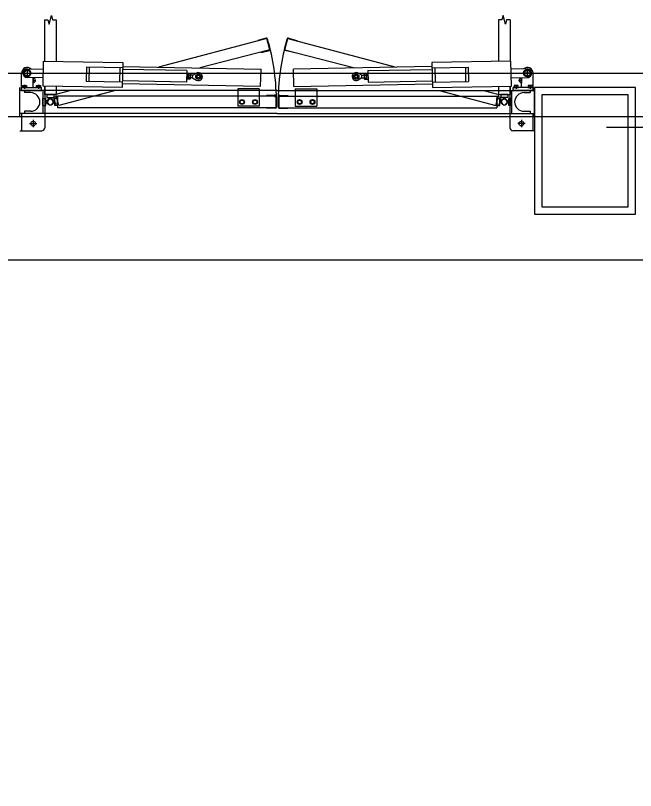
# Model space of a CAD drawing. Extents: x -264222 to -263592, y -1242345 to -1242048.
# Drawn here: x -263876.152 to -263873.997, y -1242089.801 to -1242087.107 of the extents above; entities that cross this region are included whole.
import ezdxf

# ---------------------------------------------------------------- set-up
doc = ezdxf.new("R2010")
doc.units = 0
doc.layers.add('HESCON_OSI_STAVBY_KFA', color=7, linetype='Continuous')
doc.layers.add('KFA_2D_SITUACIA_DSP', color=7, linetype='Continuous')

msp = doc.modelspace()

# ---------------------------------------------------------------- linework, layer by layer
at = {"layer": 'HESCON_OSI_STAVBY_KFA'}
msp.add_line((-263792.6528, -1242087.9572), (-263911.5228, -1242087.9572), dxfattribs=at)
at = {"layer": 'KFA_2D_SITUACIA_DSP'}
for p, q in [((-263876.0355, -1242087.1366), (-263876.0275, -1242087.1066)), ((-263876.0275, -1242087.1066), (-263876.0235, -1242087.1216)), ((-263874.4575, -1242087.1066), (-263874.4615, -1242087.1216)), ((-263874.4495, -1242087.1366), (-263874.4575, -1242087.1066)), ((-263876.0515, -1242087.1216), (-263876.0515, -1242087.265)), ((-263876.0515, -1242087.1216), (-263876.0395, -1242087.1216)), ((-263876.0395, -1242087.1216), (-263876.0355, -1242087.1366)), ((-263876.0235, -1242087.1216), (-263876.0115, -1242087.1216)), ((-263876.0115, -1242087.1216), (-263876.0115, -1242087.2657)), ((-263874.4735, -1242087.1216), (-263874.4735, -1242087.2657)), ((-263874.4615, -1242087.1216), (-263874.4735, -1242087.1216)), ((-263874.4455, -1242087.1216), (-263874.4495, -1242087.1366)), ((-263874.4335, -1242087.1216), (-263874.4455, -1242087.1216)), ((-263874.4335, -1242087.1216), (-263874.4335, -1242087.265)), ((-263875.279, -1242087.187), (-263875.6556, -1242087.2858)), ((-263875.2814, -1242087.1856), (-263875.3104, -1242087.1933)), ((-263875.3104, -1242087.1933), (-263875.3099, -1242087.1953)), ((-263875.2686, -1242087.2256), (-263875.279, -1242087.187)), ((-263875.2672, -1242087.2232), (-263875.2765, -1242087.1884)), ((-263875.2178, -1242087.2232), (-263875.2085, -1242087.1884)), ((-263875.2164, -1242087.2256), (-263875.2061, -1242087.187)), ((-263875.2061, -1242087.187), (-263874.8294, -1242087.2858)), ((-263875.2036, -1242087.1856), (-263875.1746, -1242087.1933)), ((-263875.1746, -1242087.1933), (-263875.1751, -1242087.1953)), ((-263875.2686, -1242087.2256), (-263875.5117, -1242087.2887)), ((-263875.2995, -1242087.2339), (-263875.299, -1242087.2358)), ((-263875.299, -1242087.2358), (-263875.27, -1242087.2281)), ((-263875.2164, -1242087.2256), (-263874.9733, -1242087.2887)), ((-263875.186, -1242087.2358), (-263875.215, -1242087.2281)), ((-263875.1855, -1242087.2339), (-263875.186, -1242087.2358)), ((-263876.0564, -1242087.3519), (-263876.0547, -1242087.2649)), ((-263876.0547, -1242087.2649), (-263875.7797, -1242087.2704)), ((-263875.7797, -1242087.2704), (-263875.7814, -1242087.3573)), ((-263874.4304, -1242087.2649), (-263874.7053, -1242087.2704)), ((-263874.7053, -1242087.2704), (-263874.7036, -1242087.3573)), ((-263874.4286, -1242087.3519), (-263874.4304, -1242087.2649)), ((-263876.1115, -1242087.2955), (-263876.1217, -1242087.3014)), ((-263876.1217, -1242087.3014), (-263876.1217, -1242087.3132)), ((-263876.1115, -1242087.2917), (-263876.1115, -1242087.3229)), ((-263876.1013, -1242087.3014), (-263876.1115, -1242087.2955)), ((-263876.1112, -1242087.2923), (-263876.0552, -1242087.2934)), ((-263876.1013, -1242087.3132), (-263876.1013, -1242087.3014)), ((-263875.9061, -1242087.2864), (-263875.9071, -1242087.3363)), ((-263875.7801, -1242087.2889), (-263875.9061, -1242087.2864)), ((-263875.8961, -1242087.2865), (-263875.8971, -1242087.3365)), ((-263875.7901, -1242087.2887), (-263875.7911, -1242087.3386)), ((-263875.5574, -1242087.2983), (-263875.7802, -1242087.2939)), ((-263875.78, -1242087.2834), (-263875.2991, -1242087.2929)), ((-263875.5574, -1242087.2983), (-263875.5582, -1242087.3383)), ((-263875.3003, -1242087.3539), (-263875.2991, -1242087.2929)), ((-263874.7051, -1242087.2834), (-263875.186, -1242087.2929)), ((-263875.1848, -1242087.3539), (-263875.186, -1242087.2929)), ((-263874.9276, -1242087.2983), (-263874.7048, -1242087.2939)), ((-263874.9276, -1242087.2983), (-263874.9268, -1242087.3383)), ((-263874.7049, -1242087.2889), (-263874.5789, -1242087.2864)), ((-263874.6949, -1242087.2887), (-263874.6939, -1242087.3386)), ((-263874.5889, -1242087.2865), (-263874.5879, -1242087.3365)), ((-263874.5789, -1242087.2864), (-263874.5779, -1242087.3363)), ((-263874.3738, -1242087.2923), (-263874.4298, -1242087.2934)), ((-263874.3837, -1242087.3014), (-263874.3735, -1242087.2955)), ((-263874.3837, -1242087.3132), (-263874.3837, -1242087.3014)), ((-263874.3735, -1242087.2917), (-263874.3735, -1242087.3229)), ((-263874.3735, -1242087.2955), (-263874.3633, -1242087.3014)), ((-263874.3633, -1242087.3014), (-263874.3633, -1242087.3132)), ((-263876.1315, -1242087.3573), (-263876.1315, -1242087.3073)), ((-263876.1271, -1242087.3073), (-263876.0959, -1242087.3073)), ((-263876.1217, -1242087.3132), (-263876.1115, -1242087.319)), ((-263876.0558, -1242087.3234), (-263876.1118, -1242087.3223)), ((-263876.1115, -1242087.319), (-263876.1013, -1242087.3132)), ((-263876.0915, -1242087.3573), (-263876.0915, -1242087.3227)), ((-263876.091, -1242087.3227), (-263876.091, -1242087.3419)), ((-263875.553, -1242087.3284), (-263875.558, -1242087.3283)), ((-263875.5526, -1242087.3084), (-263875.5576, -1242087.3083)), ((-263875.5526, -1242087.3084), (-263875.553, -1242087.3284)), ((-263875.5526, -1242087.3099), (-263875.553, -1242087.3269)), ((-263875.553, -1242087.3269), (-263875.5522, -1242087.3282)), ((-263875.5526, -1242087.3099), (-263875.5518, -1242087.3086)), ((-263875.5457, -1242087.3283), (-263875.5522, -1242087.3282)), ((-263875.5456, -1242087.3234), (-263875.5521, -1242087.3233)), ((-263875.5455, -1242087.3136), (-263875.5519, -1242087.3135)), ((-263875.5454, -1242087.3087), (-263875.5518, -1242087.3086)), ((-263875.545, -1242087.327), (-263875.5457, -1242087.3283)), ((-263875.5446, -1242087.3101), (-263875.5454, -1242087.3087)), ((-263875.5446, -1242087.3101), (-263875.545, -1242087.327)), ((-263875.5367, -1242087.3237), (-263875.5449, -1242087.3235)), ((-263875.5365, -1242087.3137), (-263875.5447, -1242087.3135)), ((-263875.5367, -1242087.3237), (-263875.5365, -1242087.3137)), ((-263875.5367, -1242087.3237), (-263875.5236, -1242087.3312)), ((-263875.5365, -1242087.3137), (-263875.5231, -1242087.3067)), ((-263874.9485, -1242087.3137), (-263874.9619, -1242087.3067)), ((-263874.9483, -1242087.3237), (-263874.9614, -1242087.3312)), ((-263874.9485, -1242087.3137), (-263874.9403, -1242087.3135)), ((-263874.9483, -1242087.3237), (-263874.9485, -1242087.3137)), ((-263874.9483, -1242087.3237), (-263874.9401, -1242087.3235)), ((-263874.9404, -1242087.3101), (-263874.9397, -1242087.3087)), ((-263874.9404, -1242087.3101), (-263874.9401, -1242087.327)), ((-263874.9401, -1242087.327), (-263874.9393, -1242087.3283)), ((-263874.9397, -1242087.3087), (-263874.9332, -1242087.3086)), ((-263874.9396, -1242087.3136), (-263874.9331, -1242087.3135)), ((-263874.9394, -1242087.3234), (-263874.9329, -1242087.3233)), ((-263874.9393, -1242087.3283), (-263874.9328, -1242087.3282)), ((-263874.9324, -1242087.3099), (-263874.9332, -1242087.3086)), ((-263874.9321, -1242087.3269), (-263874.9328, -1242087.3282)), ((-263874.9324, -1242087.3084), (-263874.9274, -1242087.3083)), ((-263874.9324, -1242087.3084), (-263874.932, -1242087.3284)), ((-263874.9324, -1242087.3099), (-263874.9321, -1242087.3269)), ((-263874.932, -1242087.3284), (-263874.927, -1242087.3283)), ((-263874.4292, -1242087.3234), (-263874.3732, -1242087.3223)), ((-263874.394, -1242087.3227), (-263874.394, -1242087.3419)), ((-263874.3935, -1242087.3573), (-263874.3935, -1242087.3227)), ((-263874.3579, -1242087.3073), (-263874.3891, -1242087.3073)), ((-263874.3735, -1242087.319), (-263874.3837, -1242087.3132)), ((-263874.3633, -1242087.3132), (-263874.3735, -1242087.319)), ((-263874.3535, -1242087.3573), (-263874.3535, -1242087.3073)), ((-263876.1283, -1242087.35), (-263876.1147, -1242087.35)), ((-263876.1283, -1242087.3555), (-263876.1283, -1242087.35)), ((-263876.1215, -1242087.3474), (-263876.1215, -1242087.3618)), ((-263876.1215, -1242087.3555), (-263876.1215, -1242087.3509)), ((-263876.1147, -1242087.35), (-263876.1147, -1242087.3555)), ((-263876.0915, -1242087.3323), (-263876.0814, -1242087.3323)), ((-263876.0793, -1242087.35), (-263876.0657, -1242087.35)), ((-263876.0793, -1242087.3555), (-263876.0793, -1242087.35)), ((-263876.0725, -1242087.3474), (-263876.0725, -1242087.3618)), ((-263876.0725, -1242087.3555), (-263876.0725, -1242087.3509)), ((-263876.0657, -1242087.35), (-263876.0657, -1242087.3555)), ((-263875.7814, -1242087.3573), (-263876.0564, -1242087.3519)), ((-263876.0515, -1242087.352), (-263876.0515, -1242087.3818)), ((-263876.051, -1242087.352), (-263876.051, -1242087.3673)), ((-263876.0115, -1242087.3528), (-263876.0115, -1242087.3818)), ((-263875.7811, -1242087.3388), (-263875.9071, -1242087.3363)), ((-263875.3003, -1242087.3539), (-263875.7812, -1242087.3443)), ((-263875.5582, -1242087.3383), (-263875.781, -1242087.3338)), ((-263875.1848, -1242087.3539), (-263874.7038, -1242087.3443)), ((-263874.9268, -1242087.3383), (-263874.704, -1242087.3338)), ((-263874.7039, -1242087.3388), (-263874.5779, -1242087.3363)), ((-263874.7036, -1242087.3573), (-263874.4286, -1242087.3519)), ((-263874.4735, -1242087.3528), (-263874.4735, -1242087.3818)), ((-263874.434, -1242087.352), (-263874.434, -1242087.3673)), ((-263874.4335, -1242087.352), (-263874.4335, -1242087.3818)), ((-263874.4057, -1242087.35), (-263874.4193, -1242087.35)), ((-263874.4193, -1242087.35), (-263874.4193, -1242087.3555)), ((-263874.4125, -1242087.3474), (-263874.4125, -1242087.3618)), ((-263874.4125, -1242087.3555), (-263874.4125, -1242087.3509)), ((-263874.4057, -1242087.3555), (-263874.4057, -1242087.35)), ((-263874.3935, -1242087.3323), (-263874.4036, -1242087.3323)), ((-263874.3567, -1242087.35), (-263874.3703, -1242087.35)), ((-263874.3703, -1242087.35), (-263874.3703, -1242087.3555)), ((-263874.3635, -1242087.3474), (-263874.3635, -1242087.3618)), ((-263874.3635, -1242087.3555), (-263874.3635, -1242087.3509)), ((-263874.3567, -1242087.3555), (-263874.3567, -1242087.35)), ((-263876.137, -1242087.4573), (-263876.137, -1242087.3573)), ((-263875.2425, -1242087.3673), (-263876.137, -1242087.3673)), ((-263876.132, -1242087.3673), (-263876.132, -1242087.3573)), ((-263876.132, -1242087.3573), (-263876.062, -1242087.3573)), ((-263876.132, -1242087.3673), (-263876.062, -1242087.3673)), ((-263876.1131, -1242087.3555), (-263876.1299, -1242087.3555)), ((-263876.1299, -1242087.3555), (-263876.1299, -1242087.3573)), ((-263876.1131, -1242087.3573), (-263876.1299, -1242087.3573)), ((-263876.1147, -1242087.3555), (-263876.1283, -1242087.3555)), ((-263876.121, -1242087.3673), (-263876.121, -1242087.3748)), ((-263876.1, -1242087.3748), (-263876.121, -1242087.3748)), ((-263876.1131, -1242087.3555), (-263876.1131, -1242087.3573)), ((-263876.0641, -1242087.3555), (-263876.0809, -1242087.3555)), ((-263876.0809, -1242087.3555), (-263876.0809, -1242087.3573)), ((-263876.0641, -1242087.3573), (-263876.0809, -1242087.3573)), ((-263876.0657, -1242087.3555), (-263876.0793, -1242087.3555)), ((-263876.0641, -1242087.3555), (-263876.0641, -1242087.3573)), ((-263876.062, -1242087.3673), (-263876.062, -1242087.3573)), ((-263876.057, -1242087.3673), (-263876.057, -1242087.4473)), ((-263876.0115, -1242087.3818), (-263876.0515, -1242087.3818)), ((-263876.051, -1242087.3673), (-263876.051, -1242087.4473)), ((-263876.044, -1242087.3818), (-263876.019, -1242087.3818)), ((-263876.044, -1242087.3818), (-263876.044, -1242087.3918)), ((-263876.019, -1242087.3818), (-263876.019, -1242087.3918)), ((-263875.9595, -1242087.3673), (-263876.0121, -1242087.3813)), ((-263876.0017, -1242087.42), (-263876.0121, -1242087.3813)), ((-263875.805, -1242087.3673), (-263876.0017, -1242087.42)), ((-263875.38, -1242087.3613), (-263875.38, -1242087.3673)), ((-263875.305, -1242087.3613), (-263875.38, -1242087.3613)), ((-263875.38, -1242087.3673), (-263875.38, -1242087.4213)), ((-263875.305, -1242087.3613), (-263875.305, -1242087.3673)), ((-263875.305, -1242087.3673), (-263875.305, -1242087.4213)), ((-263875.2493, -1242087.3903), (-263875.2493, -1242087.3813)), ((-263875.2425, -1242087.3673), (-263874.348, -1242087.3673)), ((-263875.2357, -1242087.3903), (-263875.2357, -1242087.3813)), ((-263875.18, -1242087.3613), (-263875.18, -1242087.3673)), ((-263875.18, -1242087.3613), (-263875.105, -1242087.3613)), ((-263875.18, -1242087.3673), (-263875.18, -1242087.4213)), ((-263875.105, -1242087.3613), (-263875.105, -1242087.3673)), ((-263875.105, -1242087.3673), (-263875.105, -1242087.4213)), ((-263874.6801, -1242087.3673), (-263874.4833, -1242087.42)), ((-263874.5255, -1242087.3673), (-263874.473, -1242087.3813)), ((-263874.4833, -1242087.42), (-263874.473, -1242087.3813)), ((-263874.4735, -1242087.3818), (-263874.4335, -1242087.3818)), ((-263874.441, -1242087.3818), (-263874.466, -1242087.3818)), ((-263874.466, -1242087.3818), (-263874.466, -1242087.3918)), ((-263874.441, -1242087.3818), (-263874.441, -1242087.3918)), ((-263874.434, -1242087.3673), (-263874.434, -1242087.4473)), ((-263874.428, -1242087.3673), (-263874.428, -1242087.4473)), ((-263874.423, -1242087.3673), (-263874.423, -1242087.3573)), ((-263874.353, -1242087.3573), (-263874.423, -1242087.3573)), ((-263874.353, -1242087.3673), (-263874.423, -1242087.3673)), ((-263874.4209, -1242087.3555), (-263874.4041, -1242087.3555)), ((-263874.4209, -1242087.3555), (-263874.4209, -1242087.3573)), ((-263874.4209, -1242087.3573), (-263874.4041, -1242087.3573)), ((-263874.4193, -1242087.3555), (-263874.4057, -1242087.3555)), ((-263874.4041, -1242087.3555), (-263874.4041, -1242087.3573)), ((-263874.385, -1242087.3748), (-263874.364, -1242087.3748)), ((-263874.3719, -1242087.3555), (-263874.3551, -1242087.3555)), ((-263874.3719, -1242087.3555), (-263874.3719, -1242087.3573)), ((-263874.3719, -1242087.3573), (-263874.3551, -1242087.3573)), ((-263874.3703, -1242087.3555), (-263874.3567, -1242087.3555)), ((-263874.364, -1242087.3673), (-263874.364, -1242087.3748)), ((-263874.3551, -1242087.3555), (-263874.3551, -1242087.3573)), ((-263874.353, -1242087.3673), (-263874.353, -1242087.3573)), ((-263874.348, -1242087.4573), (-263874.348, -1242087.3573)), ((-263873.998, -1242087.3573), (-263874.348, -1242087.3573)), ((-263874.348, -1242087.3573), (-263874.348, -1242087.7973)), ((-263874.023, -1242087.3823), (-263874.323, -1242087.3823)), ((-263874.323, -1242087.3823), (-263874.323, -1242087.7723)), ((-263874.023, -1242087.7723), (-263874.023, -1242087.3823)), ((-263873.998, -1242087.7973), (-263873.998, -1242087.3573)), ((-263876.057, -1242087.3948), (-263876.047, -1242087.3948)), ((-263876.057, -1242087.4198), (-263876.057, -1242087.3948)), ((-263876.047, -1242087.4198), (-263876.047, -1242087.3948)), ((-263876.0374, -1242087.3992), (-263876.047, -1242087.4063)), ((-263876.047, -1242087.4063), (-263876.047, -1242087.4083)), ((-263876.047, -1242087.4083), (-263876.0374, -1242087.4153)), ((-263876.044, -1242087.3918), (-263876.019, -1242087.3918)), ((-263876.0396, -1242087.4013), (-263876.0325, -1242087.3918)), ((-263876.0325, -1242087.3918), (-263876.0305, -1242087.3918)), ((-263876.0305, -1242087.3918), (-263876.0235, -1242087.4013)), ((-263876.0279, -1242087.398), (-263876.0168, -1242087.4023)), ((-263876.016, -1242087.4063), (-263876.0256, -1242087.3992)), ((-263876.0256, -1242087.4153), (-263876.016, -1242087.4083)), ((-263876.0163, -1242087.4042), (-263876.0237, -1242087.4135)), ((-263876.0101, -1242087.3886), (-263876.0198, -1242087.3912)), ((-263876.0198, -1242087.3912), (-263876.0133, -1242087.4153)), ((-263876.0168, -1242087.4023), (-263876.0163, -1242087.4042)), ((-263876.006, -1242087.3948), (-263876.016, -1242087.3948)), ((-263876.016, -1242087.4198), (-263876.016, -1242087.3948)), ((-263876.016, -1242087.4083), (-263876.016, -1242087.4063)), ((-263875.2475, -1242087.3873), (-263876.006, -1242087.3873)), ((-263876.006, -1242087.3873), (-263876.006, -1242087.4273)), ((-263876.006, -1242087.4198), (-263876.006, -1242087.3948)), ((-263875.3729, -1242087.4073), (-263875.3689, -1242087.4005)), ((-263875.3689, -1242087.4141), (-263875.3729, -1242087.4073)), ((-263875.3689, -1242087.4005), (-263875.3611, -1242087.4005)), ((-263875.3611, -1242087.4005), (-263875.3572, -1242087.4073)), ((-263875.3572, -1242087.4073), (-263875.3611, -1242087.4141)), ((-263875.3279, -1242087.4073), (-263875.3239, -1242087.4005)), ((-263875.3239, -1242087.4141), (-263875.3279, -1242087.4073)), ((-263875.3239, -1242087.4005), (-263875.3161, -1242087.4005)), ((-263875.3161, -1242087.4005), (-263875.3122, -1242087.4073)), ((-263875.3122, -1242087.4073), (-263875.3161, -1242087.4141)), ((-263875.2495, -1242087.3853), (-263875.2795, -1242087.3853)), ((-263875.2795, -1242087.3853), (-263875.2795, -1242087.3873)), ((-263875.2646, -1242087.3843), (-263875.2646, -1242087.3873)), ((-263875.2475, -1242087.3873), (-263875.2475, -1242087.4273)), ((-263875.2455, -1242087.3893), (-263875.2455, -1242087.4253)), ((-263875.2395, -1242087.3893), (-263875.2395, -1242087.4253)), ((-263875.2375, -1242087.3873), (-263874.479, -1242087.3873)), ((-263875.2375, -1242087.3873), (-263875.2375, -1242087.4273)), ((-263875.2355, -1242087.3853), (-263875.2055, -1242087.3853)), ((-263875.2204, -1242087.3843), (-263875.2204, -1242087.3873)), ((-263875.2055, -1242087.3853), (-263875.2055, -1242087.3873)), ((-263875.1689, -1242087.4005), (-263875.1729, -1242087.4073)), ((-263875.1729, -1242087.4073), (-263875.1689, -1242087.4141)), ((-263875.1611, -1242087.4005), (-263875.1689, -1242087.4005)), ((-263875.1572, -1242087.4073), (-263875.1611, -1242087.4005)), ((-263875.1611, -1242087.4141), (-263875.1572, -1242087.4073)), ((-263875.1239, -1242087.4005), (-263875.1279, -1242087.4073)), ((-263875.1279, -1242087.4073), (-263875.1239, -1242087.4141)), ((-263875.1161, -1242087.4005), (-263875.1239, -1242087.4005)), ((-263875.1122, -1242087.4073), (-263875.1161, -1242087.4005)), ((-263875.1161, -1242087.4141), (-263875.1122, -1242087.4073)), ((-263874.479, -1242087.3873), (-263874.479, -1242087.4273)), ((-263874.479, -1242087.3948), (-263874.469, -1242087.3948)), ((-263874.479, -1242087.4198), (-263874.479, -1242087.3948)), ((-263874.4749, -1242087.3886), (-263874.4652, -1242087.3912)), ((-263874.4652, -1242087.3912), (-263874.4717, -1242087.4153)), ((-263874.469, -1242087.4198), (-263874.469, -1242087.3948)), ((-263874.469, -1242087.4063), (-263874.4594, -1242087.3992)), ((-263874.469, -1242087.4083), (-263874.469, -1242087.4063)), ((-263874.4594, -1242087.4153), (-263874.469, -1242087.4083)), ((-263874.4682, -1242087.4023), (-263874.4687, -1242087.4042)), ((-263874.4687, -1242087.4042), (-263874.4613, -1242087.4135)), ((-263874.4572, -1242087.398), (-263874.4682, -1242087.4023)), ((-263874.441, -1242087.3918), (-263874.466, -1242087.3918)), ((-263874.4545, -1242087.3918), (-263874.4616, -1242087.4013)), ((-263874.4525, -1242087.3918), (-263874.4545, -1242087.3918)), ((-263874.4455, -1242087.4013), (-263874.4525, -1242087.3918)), ((-263874.4476, -1242087.3992), (-263874.438, -1242087.4063)), ((-263874.438, -1242087.4083), (-263874.4476, -1242087.4153)), ((-263874.428, -1242087.3948), (-263874.438, -1242087.3948)), ((-263874.438, -1242087.4198), (-263874.438, -1242087.3948)), ((-263874.438, -1242087.4063), (-263874.438, -1242087.4083)), ((-263874.428, -1242087.4198), (-263874.428, -1242087.3948)), ((-263876.057, -1242087.4198), (-263876.047, -1242087.4198)), ((-263876.006, -1242087.4198), (-263876.016, -1242087.4198)), ((-263876.0036, -1242087.4127), (-263876.0133, -1242087.4153)), ((-263875.2475, -1242087.4273), (-263876.006, -1242087.4273)), ((-263875.305, -1242087.4213), (-263875.38, -1242087.4213)), ((-263875.3611, -1242087.4141), (-263875.3689, -1242087.4141)), ((-263875.3161, -1242087.4141), (-263875.3239, -1242087.4141)), ((-263875.2795, -1242087.4273), (-263875.2795, -1242087.4293)), ((-263875.2495, -1242087.4293), (-263875.2795, -1242087.4293)), ((-263875.2375, -1242087.4273), (-263874.479, -1242087.4273)), ((-263875.2355, -1242087.4293), (-263875.2055, -1242087.4293)), ((-263875.2055, -1242087.4273), (-263875.2055, -1242087.4293)), ((-263875.18, -1242087.4213), (-263875.105, -1242087.4213)), ((-263875.1689, -1242087.4141), (-263875.1611, -1242087.4141)), ((-263875.1239, -1242087.4141), (-263875.1161, -1242087.4141)), ((-263874.4814, -1242087.4127), (-263874.4717, -1242087.4153)), ((-263874.479, -1242087.4198), (-263874.469, -1242087.4198)), ((-263874.428, -1242087.4198), (-263874.438, -1242087.4198)), ((-263894.5809, -1242087.4572), (-263809.3546, -1242087.4572)), ((-263875.2425, -1242087.4473), (-263876.137, -1242087.4473)), ((-263876.131, -1242087.4473), (-263876.131, -1242087.5073)), ((-263876.1, -1242087.4398), (-263876.121, -1242087.4398)), ((-263876.121, -1242087.4398), (-263876.121, -1242087.4473)), ((-263876.051, -1242087.4473), (-263876.051, -1242087.4973)), ((-263875.2425, -1242087.4473), (-263874.348, -1242087.4473)), ((-263874.434, -1242087.4473), (-263874.434, -1242087.4973)), ((-263874.385, -1242087.4398), (-263874.364, -1242087.4398)), ((-263874.364, -1242087.4398), (-263874.364, -1242087.4473)), ((-263874.354, -1242087.4473), (-263874.354, -1242087.5073)), ((-263876.104, -1242087.4823), (-263876.078, -1242087.4823)), ((-263876.091, -1242087.4693), (-263876.091, -1242087.4953)), ((-263874.381, -1242087.4823), (-263874.407, -1242087.4823)), ((-263874.394, -1242087.4693), (-263874.394, -1242087.4953)), ((-263876.137, -1242087.5073), (-263876.061, -1242087.5073)), ((-263874.348, -1242087.5073), (-263874.424, -1242087.5073)), ((-263873.9019, -1242087.4964), (-263874.0985, -1242087.4964)), ((-263874.323, -1242087.7723), (-263874.023, -1242087.7723)), ((-263874.348, -1242087.7973), (-263873.998, -1242087.7973))]:
    msp.add_line(p, q, dxfattribs=at)
msp.add_lwpolyline([(-263794.8928, -1242227.3822), (-263808.9678, -1242241.4572), (-263894.9678, -1242241.4572), (-263909.0428, -1242227.3822), (-263909.0428, -1242196.3327), (-263914.1428, -1242196.3327), (-263914.1428, -1242132.4327), (-263909.0428, -1242132.4327), (-263909.0428, -1242101.3822), (-263894.9678, -1242087.3072), (-263808.9678, -1242087.3072), (-263794.8928, -1242101.3822), (-263794.8928, -1242227.3822)], dxfattribs=at)
for centre, radius in [((-263876.1115, -1242087.3073), 0.0126), ((-263876.1115, -1242087.3073), 0.0102), ((-263874.3735, -1242087.3073), 0.0126), ((-263874.3735, -1242087.3073), 0.0102), ((-263875.5166, -1242087.3191), 0.00952), ((-263875.5166, -1242087.3191), 0.00645), ((-263875.5166, -1242087.3191), 0.005), ((-263874.9684, -1242087.3191), 0.00952), ((-263874.9684, -1242087.3191), 0.00645), ((-263874.9684, -1242087.3191), 0.005), ((-263875.365, -1242087.4073), 0.0084), ((-263875.365, -1242087.4073), 0.0068), ((-263875.32, -1242087.4073), 0.0084), ((-263875.32, -1242087.4073), 0.0068), ((-263875.165, -1242087.4073), 0.0084), ((-263875.165, -1242087.4073), 0.0068), ((-263875.12, -1242087.4073), 0.0084), ((-263875.12, -1242087.4073), 0.0068), ((-263876.091, -1242087.4823), 0.008), ((-263874.394, -1242087.4823), 0.008)]:
    msp.add_circle(centre, radius, dxfattribs=at)
for centre, radius, start, end in [((-263875.2804, -1242087.1894), 0.004, 15, 105), ((-263875.2046, -1242087.1894), 0.004, 75, 165), ((-263876.0315, -1242087.4073), 0.7862, 0, 15), ((-263874.4535, -1242087.4073), 0.7862, 165, 180), ((-263875.2711, -1242087.2242), 0.004, 285, 15), ((-263875.214, -1242087.2242), 0.004, 165, 255), ((-263876.1115, -1242087.3073), 0.02, 47.4504, 180), ((-263876.1115, -1242087.3073), 0.015, 88.86, 268.86), ((-263874.3735, -1242087.3073), 0.02, 0, 132.5496), ((-263874.3735, -1242087.3073), 0.015, 271.14, 91.14), ((-263876.091, -1242087.3323), 0.008, 266.4167, 93.5833), ((-263875.5486, -1242087.3258), 0.00432, 144.2666, 213.4534), ((-263875.5366, -1242087.3187), 0.0161, 161.1601, 196.5599), ((-263875.5483, -1242087.3111), 0.00432, 144.2666, 213.4534), ((-263875.5519, -1242087.3135), 0.0001, 268.86, 338.0468), ((-263875.5493, -1242087.3258), 0.00432, 324.2666, 33.4534), ((-263875.5609, -1242087.3182), 0.0161, 341.1601, 16.5599), ((-263875.549, -1242087.3111), 0.00432, 324.2666, 33.4534), ((-263875.5455, -1242087.3136), 0.0001, 199.6732, 268.86), ((-263875.5166, -1242087.3191), 0.014, 240.1229, 117.5971), ((-263874.9684, -1242087.3191), 0.014, 62.4029, 299.8771), ((-263874.9361, -1242087.3111), 0.00432, 146.5466, 215.7334), ((-263874.9241, -1242087.3182), 0.0161, 163.4401, 198.8399), ((-263874.9358, -1242087.3258), 0.00432, 146.5466, 215.7334), ((-263874.9396, -1242087.3136), 0.0001, 271.14, 340.3268), ((-263874.9367, -1242087.3111), 0.00432, 326.5466, 35.7334), ((-263874.9331, -1242087.3135), 0.0001, 201.9532, 271.14), ((-263874.9484, -1242087.3187), 0.0161, 343.4401, 18.8399), ((-263874.9364, -1242087.3258), 0.00432, 326.5466, 35.7334), ((-263874.394, -1242087.3323), 0.008, 86.4167, 273.5833), ((-263876.1249, -1242087.3568), 0.0068, 60, 120), ((-263876.1181, -1242087.3568), 0.0068, 60, 120), ((-263876.0759, -1242087.3568), 0.0068, 60, 120), ((-263876.0691, -1242087.3568), 0.0068, 60, 120), ((-263874.4159, -1242087.3568), 0.0068, 60, 120), ((-263874.4091, -1242087.3568), 0.0068, 60, 120), ((-263874.3669, -1242087.3568), 0.0068, 60, 120), ((-263874.3601, -1242087.3568), 0.0068, 60, 120), ((-263876.1, -1242087.4073), 0.0325, 270, 90), ((-263874.385, -1242087.4073), 0.0325, 90, 270), ((-263876.0315, -1242087.4073), 0.01, 53.6139, 306.3861), ((-263876.0315, -1242087.4073), 0.01, 68.6139, 321.3861), ((-263876.0315, -1242087.4073), 0.01, 143.6139, 36.3861), ((-263876.0315, -1242087.4073), 0.01, 233.6139, 126.3861), ((-263875.2495, -1242087.3893), 0.004, 0, 90), ((-263875.2355, -1242087.3893), 0.004, 90, 180), ((-263874.4535, -1242087.4073), 0.01, 53.6139, 306.3861), ((-263874.4535, -1242087.4073), 0.01, 143.6139, 36.3861), ((-263874.4535, -1242087.4073), 0.01, 218.6139, 111.3861), ((-263874.4535, -1242087.4073), 0.01, 233.6139, 126.3861), ((-263875.2495, -1242087.4253), 0.004, 270, 0), ((-263875.2355, -1242087.4253), 0.004, 180, 270), ((-263876.061, -1242087.4973), 0.01, 270, 0), ((-263874.424, -1242087.4973), 0.01, 180, 270)]:
    msp.add_arc(centre, radius, start, end, dxfattribs=at)

doc.saveas('drawing.dxf')
